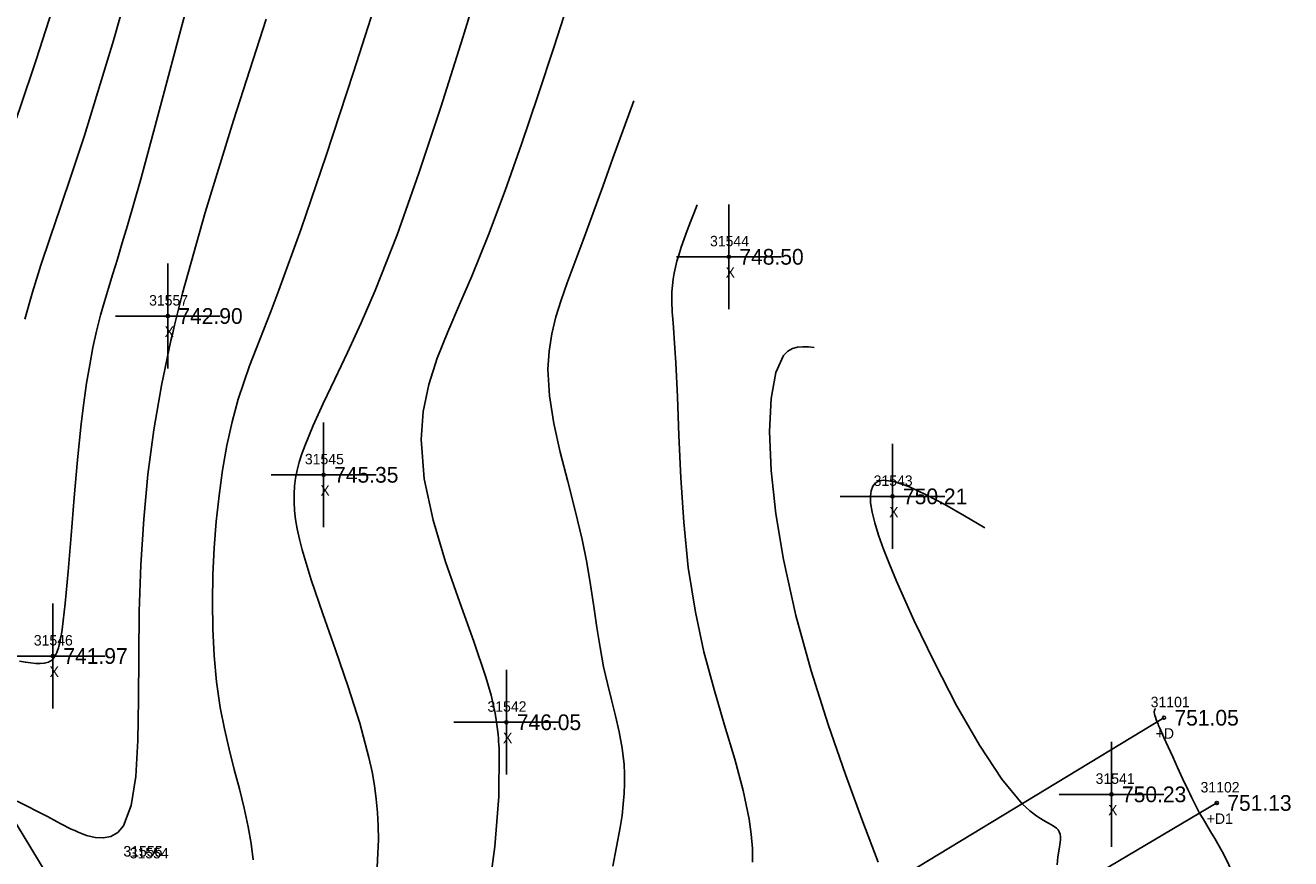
# Model space of a CAD drawing. Extents: x 1376587 to 1378239, y 1000335 to 1003031.
# Drawn here: x 1377858.2 to 1377978.9, y 1000868 to 1000947.5 of the extents above; entities that cross this region are included whole.
import ezdxf

# ---------------------------------------------------------------- set-up
doc = ezdxf.new("R2010")
doc.units = 0
for name, color, linetype in [('RD_DTM_BkLn_txCode', 7, 'Continuous'), ('RD_DTM_Major1', 7, 'Continuous'), ('RD_DTM_Minor1', 7, 'Continuous'), ('RD_EX_Driveway', 7, 'Continuous'), ('RD_EX_Driveway_txCode', 7, 'Continuous'), ('RD_EX_H2O_txCode', 7, 'Continuous'), ('RD_EX_Misc', 7, 'Continuous'), ('RD_EX_Misc_txCode', 7, 'Continuous'), ('RD_EX_Road', 7, 'Continuous'), ('RD_EX_TX_Driveway_ELEV', 7, 'Continuous'), ('RD_EX_TX_Misc_ELEV', 7, 'Continuous'), ('RD_SMD_Locator', 7, 'Continuous')]:
    doc.layers.add(name, color=color, linetype=linetype)

msp = doc.modelspace()

# ---------------------------------------------------------------- linework, layer by layer
at = {"layer": 'RD_DTM_Major1'}
for points in [[(1377902.06, 1000953.17), (1377899.96, 1000946.3), (1377897.87, 1000939.66), (1377895.78, 1000933.35), (1377893.7, 1000927.48), (1377891.62, 1000922.17), (1377890.28, 1000919.09), (1377888.98, 1000916.26), (1377887.76, 1000913.7), (1377886.65, 1000911.38), (1377885.69, 1000909.29), (1377884.92, 1000907.42), (1377884.62, 1000906.58), (1377884.37, 1000905.79), (1377884.17, 1000905.02), (1377884.02, 1000904.26), (1377883.92, 1000903.51), (1377883.87, 1000902.76), (1377883.87, 1000901.98), (1377883.92, 1000901.17), (1377884.02, 1000900.32), (1377884.17, 1000899.41), (1377884.38, 1000898.45), (1377884.64, 1000897.41), (1377885.5, 1000894.55), (1377886.6, 1000891.33), (1377887.81, 1000887.88), (1377889.03, 1000884.35), (1377890.13, 1000880.88), (1377891.01, 1000877.6), (1377891.31, 1000876.24), (1377891.54, 1000874.92), (1377891.71, 1000873.63), (1377891.83, 1000872.36), (1377891.89, 1000871.08), (1377891.91, 1000869.78), (1377891.81, 1000867.15)], [(1377861.75, 1000951.89), (1377859.27, 1000944.16), (1377857.7, 1000939.54), (1377856.21, 1000935.28), (1377854.84, 1000931.25), (1377853.6, 1000927.35), (1377852.53, 1000923.46), (1377851.63, 1000919.45), (1377851.55, 1000918.95)], [(1377949.77, 1000899.51), (1377947.82, 1000900.66), (1377945.94, 1000901.74), (1377944.17, 1000902.68), (1377942.57, 1000903.43), (1377941.21, 1000903.92), (1377940.14, 1000904.08), (1377939.68, 1000904), (1377939.33, 1000903.8), (1377939.07, 1000903.48), (1377938.92, 1000903.06), (1377938.85, 1000902.53), (1377938.87, 1000901.91), (1377939.01, 1000901.02), (1377939.26, 1000899.99), (1377939.62, 1000898.81), (1377940.09, 1000897.5), (1377940.66, 1000896.05), (1377941.33, 1000894.44), (1377943, 1000890.72), (1377944.96, 1000886.66), (1377947.08, 1000882.58), (1377949.26, 1000878.77), (1377951.38, 1000875.54), (1377953.32, 1000873.19), (1377954.06, 1000872.52), (1377954.73, 1000872.01), (1377955.33, 1000871.64), (1377955.85, 1000871.35), (1377956.28, 1000871.1), (1377956.61, 1000870.86), (1377956.76, 1000870.69), (1377956.87, 1000870.5), (1377956.94, 1000870.28), (1377956.98, 1000870.05), (1377956.98, 1000869.78), (1377956.96, 1000869.49), (1377956.86, 1000868.86), (1377956.74, 1000868.14), (1377956.68, 1000867.35)]]:
    msp.add_lwpolyline(points, dxfattribs=at)
at = {"layer": 'RD_DTM_Minor1'}
for points in [[(1377869.61, 1000956.47), (1377866.63, 1000946.01), (1377863.87, 1000936.96), (1377862.68, 1000933.32), (1377861.6, 1000930.11), (1377860.61, 1000927.23), (1377859.72, 1000924.57), (1377858.92, 1000922), (1377858.19, 1000919.42)], [(1377892.29, 1000951.65), (1377889.53, 1000943.01), (1377886.93, 1000935.06), (1377884.54, 1000928.05), (1377882.42, 1000922.19), (1377881.64, 1000920.16), (1377880.24, 1000916.6), (1377879.62, 1000914.98), (1377879.06, 1000913.4), (1377878.55, 1000911.81), (1377877.96, 1000909.63), (1377877.46, 1000907.36), (1377877.04, 1000905.02), (1377876.71, 1000902.6), (1377876.45, 1000900.13), (1377876.26, 1000897.61), (1377876.13, 1000895.04), (1377876.08, 1000892.46), (1377876.12, 1000889.88), (1377876.25, 1000887.32), (1377876.48, 1000884.82), (1377876.83, 1000882.37), (1377877.23, 1000880.35), (1377877.68, 1000878.39), (1377878.16, 1000876.47), (1377878.65, 1000874.61), (1377879.1, 1000872.78), (1377879.49, 1000870.99), (1377879.77, 1000869.4), (1377879.97, 1000867.85)], [(1377910.21, 1000950.21), (1377908.67, 1000945.45), (1377907.13, 1000940.74), (1377905.58, 1000936.14), (1377904.01, 1000931.71), (1377902.43, 1000927.49), (1377900.83, 1000923.54), (1377899.65, 1000920.83), (1377898.53, 1000918.23), (1377897.53, 1000915.71), (1377896.73, 1000913.19), (1377896.19, 1000910.62), (1377895.98, 1000907.95), (1377896.29, 1000904.18), (1377897.13, 1000900.26), (1377898.31, 1000896.29), (1377899.67, 1000892.39), (1377901.01, 1000888.68), (1377902.16, 1000885.28), (1377902.42, 1000884.4), (1377902.66, 1000883.54), (1377902.86, 1000882.69), (1377903.04, 1000881.84), (1377903.18, 1000880.97), (1377903.3, 1000880.07), (1377903.33, 1000879.76), (1377903.36, 1000879.45), (1377903.38, 1000879.13), (1377903.4, 1000878.81), (1377903.42, 1000878.48), (1377903.44, 1000878.14), (1377903.39, 1000873.9), (1377903.01, 1000869.12), (1377902.35, 1000864.1)], [(1377873.7, 1000949.44), (1377870.63, 1000937.89), (1377869.24, 1000932.78), (1377867.99, 1000928.38), (1377867.48, 1000926.7), (1377867.01, 1000925.16), (1377866.57, 1000923.74), (1377866.15, 1000922.4), (1377865.77, 1000921.1), (1377865.41, 1000919.81), (1377865.03, 1000918.29), (1377864.68, 1000916.72), (1377864.37, 1000915.07), (1377864.08, 1000913.32), (1377863.82, 1000911.45), (1377863.57, 1000909.43), (1377863.22, 1000906.02), (1377862.9, 1000902.4), (1377862.61, 1000898.78), (1377862.32, 1000895.34), (1377862.03, 1000892.29), (1377861.73, 1000889.83), (1377861.67, 1000889.41), (1377861.6, 1000889.03), (1377861.54, 1000888.68), (1377861.46, 1000888.36), (1377861.39, 1000888.07), (1377861.31, 1000887.81), (1377861.23, 1000887.61), (1377861.15, 1000887.42), (1377861.06, 1000887.26), (1377860.96, 1000887.12), (1377860.86, 1000887), (1377860.75, 1000886.89), (1377860.65, 1000886.82), (1377860.54, 1000886.76), (1377860.43, 1000886.71), (1377860.31, 1000886.66), (1377860.18, 1000886.63), (1377860.04, 1000886.6), (1377859.66, 1000886.57), (1377859.23, 1000886.58), (1377858.76, 1000886.63), (1377858.24, 1000886.7), (1377857.67, 1000886.8)], [(1377881.21, 1000948.04), (1377878.09, 1000938.39), (1377875.4, 1000929.62), (1377873.24, 1000921.92), (1377873.04, 1000921.14), (1377872.84, 1000920.37), (1377872.65, 1000919.61), (1377872.47, 1000918.86), (1377872.29, 1000918.11), (1377872.12, 1000917.38), (1377871.23, 1000913.11), (1377870.5, 1000908.86), (1377869.93, 1000904.62), (1377869.52, 1000900.34), (1377869.24, 1000895.99), (1377869.09, 1000891.55), (1377869.05, 1000887.3), (1377869.04, 1000883.13), (1377868.97, 1000879.23), (1377868.76, 1000875.8), (1377868.34, 1000873.02), (1377867.61, 1000871.09), (1377867.05, 1000870.44), (1377866.39, 1000870.07), (1377865.66, 1000869.93), (1377864.88, 1000869.98), (1377864.08, 1000870.18), (1377863.28, 1000870.48), (1377862.94, 1000870.63), (1377862.61, 1000870.78), (1377862.28, 1000870.94), (1377861.95, 1000871.11), (1377861.61, 1000871.29), (1377861.26, 1000871.48), (1377860.35, 1000871.97), (1377859.39, 1000872.47), (1377858.42, 1000872.97), (1377857.45, 1000873.43)], [(1377916.27, 1000940.27), (1377914.29, 1000934.78), (1377913.32, 1000932.1), (1377912.37, 1000929.49), (1377911.44, 1000926.97), (1377909.93, 1000922.89), (1377909.35, 1000921.25), (1377908.85, 1000919.64), (1377908.46, 1000918.02), (1377908.19, 1000916.37), (1377908.09, 1000914.66), (1377908.23, 1000912.13), (1377908.65, 1000909.47), (1377909.26, 1000906.73), (1377909.98, 1000903.94), (1377910.7, 1000901.16), (1377911.36, 1000898.42), (1377911.79, 1000896.22), (1377912.15, 1000894.09), (1377912.46, 1000892.02), (1377912.76, 1000890.02), (1377913.06, 1000888.1), (1377913.4, 1000886.26), (1377913.77, 1000884.66), (1377914.16, 1000883.1), (1377914.54, 1000881.57), (1377914.89, 1000880.05), (1377915.17, 1000878.51), (1377915.35, 1000876.95), (1377915.4, 1000876.05), (1377915.4, 1000875.13), (1377915.37, 1000874.16), (1377915.28, 1000873.14), (1377915.16, 1000872.07), (1377914.98, 1000870.92), (1377914.27, 1000867.23)], [(1377922.33, 1000930.34), (1377922, 1000929.52), (1377921.68, 1000928.71), (1377921.37, 1000927.9), (1377921.08, 1000927.1), (1377920.81, 1000926.31), (1377920.56, 1000925.53), (1377920.4, 1000924.96), (1377920.26, 1000924.4), (1377920.13, 1000923.82), (1377920.04, 1000923.24), (1377919.97, 1000922.65), (1377919.92, 1000922.03), (1377919.91, 1000921.12), (1377919.95, 1000920.14), (1377920.02, 1000919.08), (1377920.2, 1000916.66), (1377920.3, 1000915.27), (1377920.45, 1000912.03), (1377920.58, 1000908.33), (1377920.76, 1000904.3), (1377921.04, 1000900.06), (1377921.48, 1000895.74), (1377922.15, 1000891.47), (1377922.97, 1000887.7), (1377923.94, 1000884.1), (1377924.94, 1000880.68), (1377925.91, 1000877.46), (1377926.72, 1000874.46), (1377927.3, 1000871.71), (1377927.49, 1000870.28), (1377927.59, 1000868.92), (1377927.6, 1000867.62)], [(1377933.5, 1000916.74), (1377932.95, 1000916.79), (1377932.42, 1000916.8), (1377931.9, 1000916.76), (1377931.41, 1000916.62), (1377930.96, 1000916.37), (1377930.55, 1000915.96), (1377929.82, 1000914.34), (1377929.38, 1000911.86), (1377929.24, 1000908.7), (1377929.4, 1000904.98), (1377929.84, 1000900.86), (1377930.55, 1000896.5), (1377931.75, 1000891.17), (1377933.21, 1000885.86), (1377934.83, 1000880.74), (1377936.47, 1000875.97), (1377938.03, 1000871.71), (1377939.58, 1000867.63)], [(1377966.03, 1000882.28), (1377966.01, 1000882.24), (1377965.99, 1000882.2), (1377965.97, 1000882.16), (1377965.95, 1000882.11), (1377965.94, 1000882.06), (1377965.93, 1000882), (1377965.93, 1000881.89), (1377965.95, 1000881.77), (1377965.99, 1000881.61), (1377966.04, 1000881.44), (1377966.11, 1000881.23), (1377966.2, 1000881), (1377966.3, 1000880.78), (1377966.35, 1000880.66), (1377966.46, 1000880.4), (1377966.86, 1000879.5), (1377967.25, 1000878.63), (1377967.69, 1000877.67), (1377968.15, 1000876.66), (1377968.64, 1000875.61), (1377969.13, 1000874.56), (1377969.31, 1000874.18), (1377969.49, 1000873.81), (1377969.67, 1000873.43), (1377969.86, 1000873.06), (1377970.06, 1000872.68), (1377970.26, 1000872.3), (1377970.59, 1000871.74), (1377970.94, 1000871.16), (1377971.31, 1000870.54), (1377971.71, 1000869.88), (1377972.13, 1000869.15), (1377972.57, 1000868.36), (1377974.52, 1000864.34)]]:
    msp.add_lwpolyline(points, dxfattribs=at)
at = {"layer": 'RD_EX_Driveway'}
for points in [[(1377966.86, 1000881.4), (1377933.17, 1000860.96), (1377899.76, 1000841.42), (1377899.34, 1000841.28)], [(1377971.9, 1000873.27), (1377937.16, 1000852.71), (1377904.67, 1000832.1), (1377903.84, 1000832.65)]]:
    msp.add_lwpolyline(points, dxfattribs=at)
at = {"layer": 'RD_EX_Misc'}
for p, q in [((1377925.35, 1000920.38), (1377925.35, 1000930.38)), ((1377871.83, 1000914.73), (1377871.83, 1000924.73)), ((1377920.35, 1000925.38), (1377930.35, 1000925.38)), ((1377866.83, 1000919.73), (1377876.83, 1000919.73)), ((1377886.69, 1000899.58), (1377886.69, 1000909.58)), ((1377940.96, 1000897.52), (1377940.96, 1000907.52)), ((1377881.69, 1000904.58), (1377891.69, 1000904.58)), ((1377935.96, 1000902.52), (1377945.96, 1000902.52)), ((1377860.86, 1000882.29), (1377860.86, 1000892.29)), ((1377855.86, 1000887.29), (1377865.86, 1000887.29)), ((1377904.12, 1000875.97), (1377904.12, 1000885.97)), ((1377899.12, 1000880.97), (1377909.12, 1000880.97)), ((1377961.85, 1000869.09), (1377961.85, 1000879.09)), ((1377956.85, 1000874.09), (1377966.85, 1000874.09))]:
    msp.add_line(p, q, dxfattribs=at)
at = {"layer": 'RD_EX_Road'}
msp.add_lwpolyline([(1377899.67, 1000800.29), (1377898.72, 1000801.84), (1377870.31, 1000849.94), (1377847.28, 1000887.89), (1377815.15, 1000940.58), (1377781.51, 1000995.26), (1377748.62, 1001049.21), (1377716.58, 1001099.53), (1377686.67, 1001148.78), (1377656.47, 1001199.11), (1377629.54, 1001244.18), (1377599.89, 1001292.67), (1377570.87, 1001341.43), (1377539.83, 1001392.47), (1377511.01, 1001440.31), (1377480.72, 1001490), (1377449.73, 1001541.49), (1377420.9, 1001591.95), (1377390.45, 1001644.41)], dxfattribs=at)
at = {"layer": 'RD_SMD_Locator'}
for centre in [(1377925.35, 1000925.38), (1377871.83, 1000919.73), (1377886.69, 1000904.58), (1377940.96, 1000902.52), (1377860.86, 1000887.29), (1377904.12, 1000880.97), (1377966.86, 1000881.4), (1377961.85, 1000874.09), (1377971.9, 1000873.27)]:
    msp.add_circle(centre, 0.15, dxfattribs=at)

# ---------------------------------------------------------------- texts
at = {"layer": 'RD_DTM_BkLn_txCode'}
for s, p in [('31556', (1377867.58, 1000868.16)), ('31555', (1377867.6, 1000868.15))]:
    msp.add_text(s, height=1, dxfattribs=at).set_placement(p)
at = {"layer": 'RD_EX_Driveway_txCode'}
for s, p in [('31101', (1377965.59, 1000882.4)), ('+D', (1377966.07, 1000879.4)), ('31102', (1377970.35, 1000874.27)), ('+D1', (1377970.94, 1000871.27))]:
    msp.add_text(s, height=1, dxfattribs=at).set_placement(p)
at = {"layer": 'RD_EX_H2O_txCode'}
msp.add_text('31554', height=1, dxfattribs=at).set_placement((1377868.19, 1000867.98))
at = {"layer": 'RD_EX_Misc_txCode'}
for s, p in [('31544', (1377923.55, 1000926.38)), ('X', (1377925.04, 1000923.38)), ('31557', (1377870.04, 1000920.73)), ('X', (1377871.52, 1000917.73)), ('31545', (1377884.9, 1000905.58)), ('31543', (1377939.16, 1000903.52)), ('X', (1377886.38, 1000902.58)), ('X', (1377940.64, 1000900.52)), ('31546', (1377859.04, 1000888.29)), ('X', (1377860.54, 1000885.29)), ('31542', (1377902.32, 1000881.97)), ('X', (1377903.8, 1000878.97)), ('31541', (1377960.34, 1000875.09)), ('X', (1377961.53, 1000872.09))]:
    msp.add_text(s, height=1, dxfattribs=at).set_placement(p)
at = {"layer": 'RD_EX_TX_Driveway_ELEV'}
for s, p in [('751.05', (1377967.86, 1000880.65)), ('751.13', (1377972.9, 1000872.52))]:
    msp.add_text(s, height=1.5, dxfattribs=at).set_placement(p)
at = {"layer": 'RD_EX_TX_Misc_ELEV'}
for s, p in [('748.50', (1377926.35, 1000924.63)), ('742.90', (1377872.83, 1000918.98)), ('745.35', (1377887.69, 1000903.83)), ('750.21', (1377941.96, 1000901.77)), ('741.97', (1377861.86, 1000886.54)), ('746.05', (1377905.12, 1000880.22)), ('750.23', (1377962.85, 1000873.34))]:
    msp.add_text(s, height=1.5, dxfattribs=at).set_placement(p)

doc.saveas('drawing.dxf')
